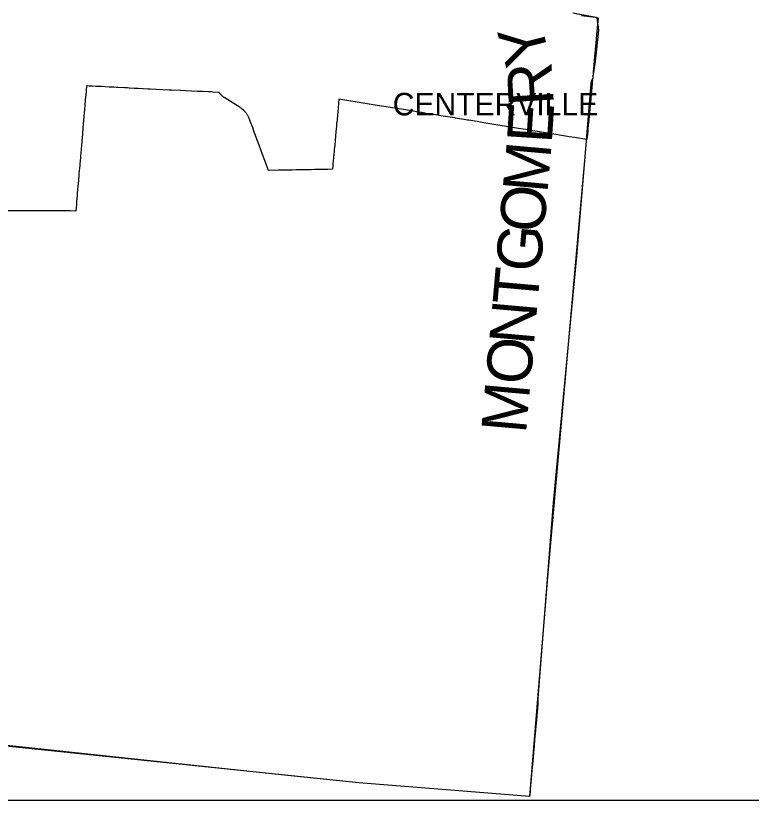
# Model space of a CAD drawing. Extents: x 0 to 34, y 0 to 22.
# Drawn here: x 5.4485 to 5.7116, y 14.1 to 14.3807 of the extents above; entities that cross this region are included whole.
import ezdxf

# ---------------------------------------------------------------- set-up
doc = ezdxf.new("R2010")
doc.units = 0
for name, color, linetype in [('GM_X_Corporation', 7, 'Continuous'), ('GM_X_Corporation_Text', 7, 'Continuous'), ('GM_X_County', 7, 'Continuous'), ('GM_X_County_Text', 7, 'Continuous'), ('SC_Scratch1', 7, 'Continuous'), ('SH_Data', 7, 'Continuous')]:
    doc.layers.add(name, color=color, linetype=linetype)

msp = doc.modelspace()

# ---------------------------------------------------------------- linework, layer by layer
at = {"layer": 'GM_X_Corporation'}
msp.add_lwpolyline([(5.65087, 14.38083), (5.65583, 14.38013), (5.65632, 14.38007), (5.65679, 14.38), (5.65667, 14.37866), (5.65624, 14.37393), (5.6561, 14.37231), (5.65564, 14.3672), (5.65557, 14.36638), (5.65538, 14.36429), (5.65531, 14.36348), (5.65527, 14.36301), (5.65504, 14.36048), (5.65487, 14.35854), (5.65482, 14.35803), (5.65472, 14.35696), (5.65452, 14.35469), (5.65446, 14.354), (5.65442, 14.3536), (5.65435, 14.35273), (5.65417, 14.35079), (5.65408, 14.34977), (5.65334, 14.34219), (5.65331, 14.34184), (5.65312, 14.33981), (5.65296, 14.33823), (5.65279, 14.33639), (5.64839, 14.3371), (5.64649, 14.33741), (5.64586, 14.33752), (5.64519, 14.33763), (5.64021, 14.33844), (5.63872, 14.33868), (5.63869, 14.33869), (5.63512, 14.33927), (5.6334, 14.33955), (5.63303, 14.33961), (5.63079, 14.33998), (5.62838, 14.34037), (5.62492, 14.34094), (5.62091, 14.34159), (5.616, 14.3424), (5.61354, 14.3428), (5.61275, 14.34293), (5.61053, 14.34329), (5.61015, 14.34335), (5.60886, 14.34356), (5.6072, 14.34384), (5.60583, 14.34406), (5.60553, 14.34411), (5.60386, 14.34438), (5.60223, 14.34465), (5.6006, 14.34492), (5.60003, 14.34501), (5.5999, 14.34503), (5.59896, 14.34519), (5.5988, 14.34521), (5.59712, 14.34549), (5.59704, 14.3455), (5.59616, 14.34564), (5.59538, 14.34577), (5.59379, 14.34603), (5.59336, 14.3461), (5.59184, 14.34635), (5.59139, 14.34642), (5.58864, 14.34687), (5.58652, 14.34721), (5.57783, 14.34863), (5.57422, 14.34922), (5.56412, 14.35088), (5.5641, 14.35089), (5.56396, 14.34936), (5.56395, 14.34928), (5.56394, 14.34914), (5.56369, 14.34635), (5.56345, 14.34373), (5.56334, 14.34246), (5.56333, 14.34232), (5.56332, 14.34221), (5.56322, 14.34117), (5.56305, 14.33921), (5.5629, 14.33761), (5.56276, 14.336), (5.56261, 14.3344), (5.56247, 14.3328), (5.56228, 14.33064), (5.56225, 14.33031), (5.5622, 14.32984), (5.56201, 14.32768), (5.56193, 14.32683), (5.56186, 14.32608), (5.56186, 14.32602), (5.56184, 14.32576), (5.56021, 14.32573), (5.55861, 14.3257), (5.557, 14.32567), (5.55539, 14.32564), (5.55422, 14.32562), (5.55378, 14.32561), (5.55218, 14.32558), (5.55203, 14.32558), (5.55057, 14.32555), (5.54969, 14.32553), (5.54896, 14.32552), (5.54736, 14.32549), (5.54575, 14.32546), (5.54414, 14.32543), (5.54253, 14.3254), (5.53916, 14.32533), (5.53897, 14.32533), (5.53762, 14.32887), (5.53681, 14.33104), (5.53559, 14.33434), (5.53349, 14.33996), (5.53348, 14.33998), (5.53354, 14.34), (5.53329, 14.34067), (5.53256, 14.34263), (5.53214, 14.34374), (5.53206, 14.34395), (5.53196, 14.34419), (5.53187, 14.34438), (5.53178, 14.34458), (5.53167, 14.34479), (5.53155, 14.34499), (5.53144, 14.34517), (5.53134, 14.34534), (5.53123, 14.34551), (5.5311, 14.34569), (5.53098, 14.34585), (5.53085, 14.34602), (5.53074, 14.34615), (5.5306, 14.34631), (5.53049, 14.34643), (5.53038, 14.34655), (5.53029, 14.34664), (5.53018, 14.34675), (5.53007, 14.34686), (5.52995, 14.34697), (5.52981, 14.34709), (5.5297, 14.34719), (5.52958, 14.34729), (5.52945, 14.34739), (5.52931, 14.3475), (5.52913, 14.34762), (5.52897, 14.34773), (5.52881, 14.34784), (5.52335, 14.35127), (5.52318, 14.35138), (5.52307, 14.35145), (5.52297, 14.35153), (5.52288, 14.3516), (5.52279, 14.35166), (5.5227, 14.35173), (5.5226, 14.35181), (5.5225, 14.35189), (5.52243, 14.35196), (5.52235, 14.35203), (5.52226, 14.35211), (5.52217, 14.3522), (5.52209, 14.35228), (5.52201, 14.35236), (5.52193, 14.35244), (5.52185, 14.35253), (5.52179, 14.3526), (5.52172, 14.35268), (5.52164, 14.35277), (5.52158, 14.35285), (5.52151, 14.35294), (5.52144, 14.35303), (5.52135, 14.35315), (5.5213, 14.35323), (5.51902, 14.3534), (5.51867, 14.35342), (5.51798, 14.35345), (5.51789, 14.35345), (5.51748, 14.35347), (5.51547, 14.35356), (5.51369, 14.35363), (5.51346, 14.35364), (5.51144, 14.35373), (5.50954, 14.35381), (5.50943, 14.35382), (5.50755, 14.3539), (5.50742, 14.3539), (5.50425, 14.35404), (5.50344, 14.35407), (5.49665, 14.35442), (5.49593, 14.35446), (5.4924, 14.35464), (5.49223, 14.35465), (5.491, 14.35471), (5.48919, 14.35481), (5.4891, 14.35481), (5.48839, 14.35485), (5.48751, 14.35489), (5.48518, 14.35501), (5.48477, 14.35503), (5.48447, 14.35505), (5.48365, 14.35509), (5.48197, 14.35518), (5.4792, 14.35532), (5.47715, 14.35542), (5.47591, 14.35549), (5.47481, 14.35554), (5.47386, 14.35559), (5.47372, 14.35391), (5.47357, 14.35223), (5.47353, 14.35169), (5.47343, 14.35055), (5.47328, 14.34887), (5.47312, 14.34688), (5.47305, 14.34608), (5.47281, 14.34336), (5.47268, 14.34183), (5.4726, 14.34082), (5.47252, 14.3399), (5.47251, 14.33975), (5.47246, 14.33917), (5.47244, 14.339), (5.47241, 14.33862), (5.4724, 14.33855), (5.47238, 14.33823), (5.47219, 14.33599), (5.47216, 14.33567), (5.47215, 14.33552), (5.47203, 14.33421), (5.47194, 14.33311), (5.47192, 14.3329), (5.47181, 14.33158), (5.47172, 14.33054), (5.47168, 14.33008), (5.47155, 14.32858), (5.4715, 14.32798), (5.47144, 14.32727), (5.47133, 14.32595), (5.47128, 14.32542), (5.47116, 14.32399), (5.47112, 14.32352), (5.47099, 14.32193), (5.47086, 14.32045), (5.47081, 14.31985), (5.47057, 14.31704), (5.47052, 14.31644), (5.47033, 14.31425), (5.47025, 14.31327), (5.47012, 14.3118), (5.47004, 14.31083), (5.468, 14.31084), (5.4602, 14.31087), (5.44458, 14.31094)], dxfattribs=at)
at = {"layer": 'GM_X_County'}
msp.add_lwpolyline([(5.64782, 14.38178), (5.6563, 14.38009), (5.65694, 14.37548), (5.65578, 14.36449), (5.65483, 14.358), (5.65475, 14.35791), (5.65468, 14.35783), (5.65462, 14.35776), (5.65457, 14.35768), (5.65453, 14.35761), (5.65448, 14.35752), (5.65444, 14.35744), (5.65441, 14.35733), (5.65437, 14.35724), (5.65435, 14.35713), (5.65433, 14.35704), (5.65431, 14.35687), (5.65428, 14.35664), (5.65426, 14.3564), (5.65404, 14.35405), (5.65264, 14.33737), (5.64905, 14.29465), (5.64077, 14.20647), (5.63526, 14.13651), (5.63522, 14.13431), (5.63485, 14.12998), (5.63456, 14.12657), (5.63432, 14.12395), (5.63412, 14.1218), (5.63392, 14.11939), (5.63381, 14.11829), (5.63342, 14.11399), (5.63323, 14.11173), (5.63304, 14.10941), (5.63278, 14.10637), (5.63256, 14.10402), (5.63249, 14.1033), (5.63235, 14.10183), (5.63231, 14.10134), (5.57125, 14.10622), (5.54353, 14.10916), (5.43403, 14.12076)], dxfattribs=at)
at = {"layer": 'SC_Scratch1'}
msp.add_lwpolyline([(5.64782, 14.38178), (5.65607, 14.38013), (5.65632, 14.37998), (5.65693, 14.37543), (5.65599, 14.36641), (5.65545, 14.36222), (5.65483, 14.358), (5.65426, 14.3564), (5.65376, 14.35074), (5.65203, 14.33016), (5.6389, 14.18271), (5.63231, 14.10134), (5.63233, 14.10134), (5.57127, 14.10622), (4.8533, 14.18087)], dxfattribs=at)
at = {"layer": 'SH_Data'}
msp.add_line((2.1, 14.1), (8.9, 14.1), dxfattribs=at)

# ---------------------------------------------------------------- texts
at = {"layer": 'GM_X_Corporation_Text'}
msp.add_text('CENTERVILLE', height=0.008037, rotation=0, dxfattribs=at).set_placement((5.58337, 14.34505))
at = {"layer": 'GM_X_County_Text'}
for s, rotation, p in [('Y', 104.2391, (5.63972, 14.36529)), ('R', 93.3828, (5.641, 14.34895)), ('E', 86.2973, (5.64022, 14.33478)), ('M', 84.9677, (5.63866, 14.31697)), ('O', 84.9163, (5.6374, 14.3028)), ('G', 84.9167, (5.63614, 14.28864)), ('T', 84.9149, (5.63507, 14.27666)), ('N', 84.9156, (5.63381, 14.2625)), ('O', 84.9156, (5.63255, 14.24834)), ('M', 84.9159, (5.631, 14.23094))]:
    msp.add_text(s, height=0.01607, rotation=rotation, dxfattribs=at).set_placement(p)

doc.saveas('drawing.dxf')
